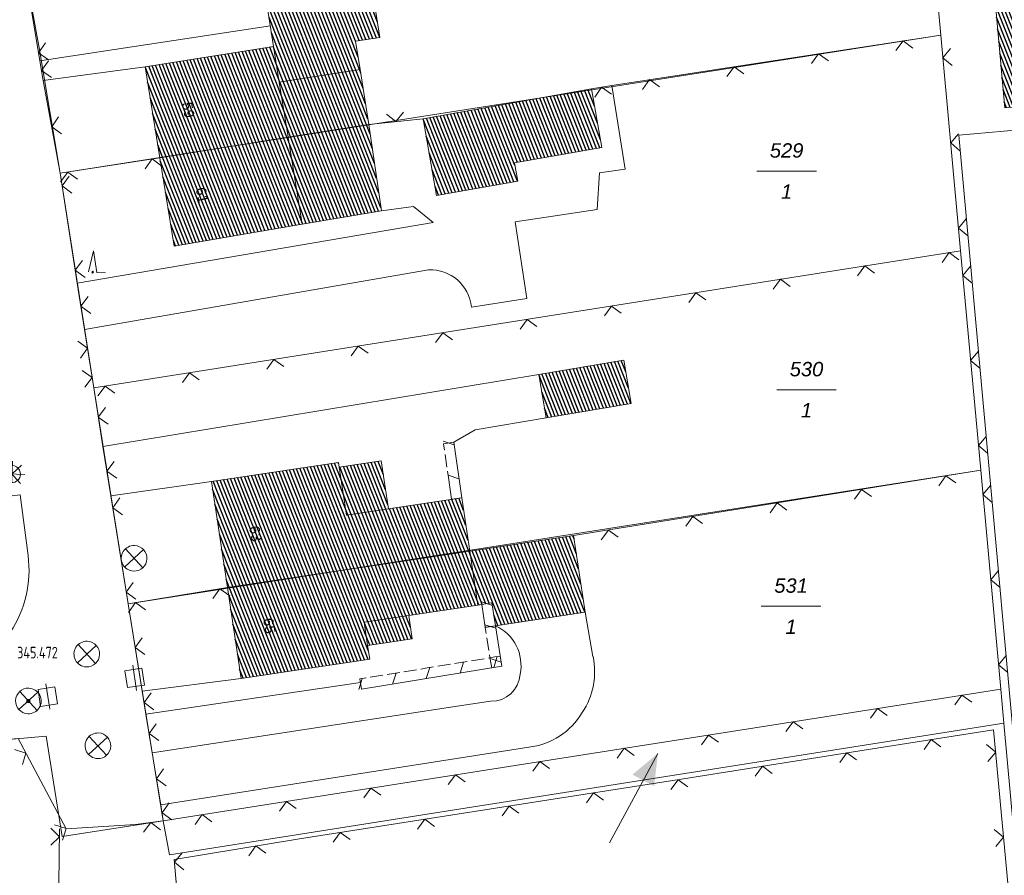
# Model space of a CAD drawing. Header units: metres. Extents: x 345144 to 348639, y 5629211 to 5635235.
# Tile 895 of 1056: x 347891 to 347948, y 5630566 to 5630616. Entities that reach past the tile are written whole.
import ezdxf
from ezdxf.enums import TextEntityAlignment as Align

# ---------------------------------------------------------------- set-up
doc = ezdxf.new("R2010")
doc.units = ezdxf.units.M
doc.header["$MEASUREMENT"] = 0
for name, color, linetype in [('028 Geländeform', 7, 'Continuous'), ('065-066 Ver_Entsorgung', 7, 'Continuous'), ('065-066 Ver_Entsorgung Ausg.', 7, 'Continuous'), ('081-083 Topographie', 7, 'Continuous'), ('AX Flurstück', 7, 'Continuous'), ('AX Gebäude', 7, 'Continuous'), ('Definitionslinie', 7, 'Continuous'), ('MG Präsentationsobjekt - Linie', 7, 'Continuous'), ('Präsentationsobjekt -Text (punktförmig)', 7, 'Continuous')]:
    doc.layers.add(name, color=color, linetype=linetype)
doc.styles.add('ARIAL', font='arial.ttf', dxfattribs={"height": 1})
doc.styles.add('ARIALIT', font='ariali.ttf', dxfattribs={"height": 1})
doc.styles.add('DIN-6776-IT', font='txt', dxfattribs={"height": 1})
pattern_1 = [(111.5294117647, (0, 0), (-0.186045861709, -0.07339575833), [])]

# ---------------------------------------------------------------- blocks, each defined once
blk = doc.blocks.new('alk_3504_nrw')
at = {"color": 134, "lineweight": 5, "true_color": 0x00b2b2, "flags": 128}
for points in [[(-0.729333, -0.684), (-0.707333, -0.707333), (0.707333, 0.707333)], [(-0.707333, 0.707333), (0.707333, -0.707333)]]:
    blk.add_lwpolyline(points, dxfattribs=at)
at = {"color": 134, "lineweight": 5, "true_color": 0x00b2b2}
for start, end in [(90, -90), (-90, 90)]:
    blk.add_arc((0, 0), 1, start, end, dxfattribs=at)
blk = doc.blocks.new('alk_5742_nrw')
at = {"color": 134, "lineweight": 5, "true_color": 0x00b2b2, "flags": 128}
for points in [[(0, -1), (0, 1)], [(1, 0), (-1, 0)], [(0.707333, -0.707333), (-0.707333, 0.707333)], [(-0.707333, -0.707333), (0.707333, 0.707333)]]:
    blk.add_lwpolyline(points, dxfattribs=at)
at = {"color": 134, "lineweight": 5, "true_color": 0x00b2b2}
for start, end in [(0, 180), (180, 0)]:
    blk.add_arc((0, 0), 0.666667, start, end, dxfattribs=at)
blk = doc.blocks.new('alk_043x_nrw')
h = blk.add_hatch(color=7)
edge = h.paths.add_edge_path(flags=0)
edge.add_arc((0, 0), 1, 180, 360, ccw=False)
edge.add_arc((0, 0), 1, 0, 180, ccw=False)
blk = doc.blocks.new('alk_7200_nrwx2')
at = {"true_color": 0x2e2e2e}
h = blk.add_hatch(color=250, dxfattribs=at)
edge = h.paths.add_edge_path(flags=0)
edge.add_arc((-0.020544, -0.388118), 0.055525, 180, 360, ccw=False)
edge.add_arc((-0.020544, -0.388118), 0.055525, 0, 180, ccw=False)
at = {"color": 250, "lineweight": 5, "true_color": 0x2e2e2e, "flags": 128}
blk.add_lwpolyline([(-0.298168, -0.388118), (-0.020544, 1), (0.257079, -0.388118), (0.812326, -0.388118)], dxfattribs=at)
blk.add_lwpolyline([(-0.298168, -0.388118), (-0.020544, 1), (0.257079, -0.388118), (0.812326, -0.388118)], dxfattribs=at)
at = {"color": 250, "lineweight": 5, "true_color": 0x2e2e2e}
for start, end in [(0, 180), (180, 0)]:
    blk.add_arc((-0.020544, -0.388118), 0.055525, start, end, dxfattribs=at)
blk = doc.blocks.new('3488_swc')
at = {"color": 7, "lineweight": 5, "flags": 128}
for points in [[(1, 0), (-1, 0)], [(0.666667, 0.666667), (-0.666667, 0.666667), (-0.666667, -0.666667), (0.666667, -0.666667), (0.666667, 0.666667)]]:
    blk.add_lwpolyline(points, dxfattribs=at)

msp = doc.modelspace()

# ---------------------------------------------------------------- hatches: boundary and pattern name
at = {"layer": 'AX Gebäude', "true_color": 0x4f4f4f}
h = msp.add_hatch(dxfattribs=at)
h.set_pattern_fill('_USER', color=251, scale=0.2, angle=111.52941176, style=0, pattern_type=0)
h.set_pattern_definition(pattern_1)
h.paths.add_polyline_path([(347966.895, 5630612.475), (347955.945, 5630611.481), (347948.351, 5630610.792), (347947.102, 5630624.611), (347947.6, 5630624.656), (347947.664, 5630623.95), (347958.328, 5630624.927), (347967.374, 5630625.755), (347998.215, 5630628.582), (347998.175, 5630629.018), (347998.851, 5630629.08), (348000.032, 5630614.946), (347999.468, 5630614.893), (347999.42, 5630615.427)], flags=0)
h = msp.add_hatch(dxfattribs=at)
h.set_pattern_fill('_USER', color=251, scale=0.2, angle=111.52941176, style=0, pattern_type=0)
h.set_pattern_definition(pattern_1)
h.paths.add_polyline_path([(347910.646, 5630613.044), (347905.903, 5630612.299), (347905.573, 5630614.379), (347905.024, 5630617.882), (347911.171, 5630618.883), (347911.794, 5630614.909), (347910.367, 5630614.696)], flags=0)
h = msp.add_hatch(dxfattribs=at)
h.set_pattern_fill('_USER', color=251, scale=0.2, angle=111.52941176, style=0, pattern_type=0)
h.set_pattern_definition(pattern_1)
h.paths.add_polyline_path([(347898.056, 5630613.192), (347905.573, 5630614.379), (347905.903, 5630612.299), (347906.419, 5630609.083), (347898.912, 5630607.871)], flags=0)
h = msp.add_hatch(dxfattribs=at)
h.set_pattern_fill('_USER', color=251, scale=0.2, angle=111.52941176, style=0, pattern_type=0)
h.set_pattern_definition(pattern_1)
h.paths.add_polyline_path([(347905.903, 5630612.299), (347910.646, 5630613.044), (347911.143, 5630609.815), (347906.419, 5630609.083)], flags=0)
h = msp.add_hatch(dxfattribs=at)
h.set_pattern_fill('_USER', color=251, scale=0.2, angle=111.52941176, style=0, pattern_type=0)
h.set_pattern_definition(pattern_1)
h.paths.add_polyline_path([(347914.316, 5630610.158), (347924.164, 5630611.899), (347924.77, 5630608.468), (347919.666, 5630607.566), (347919.854, 5630606.502), (347915.11, 5630605.664)], flags=0)
h = msp.add_hatch(dxfattribs=at)
h.set_pattern_fill('_USER', color=251, scale=0.2, angle=111.52941176, style=0, pattern_type=0)
h.set_pattern_definition(pattern_1)
h.paths.add_polyline_path([(347906.419, 5630609.083), (347911.143, 5630609.815), (347911.881, 5630604.766), (347907.254, 5630603.987)], flags=0)
h = msp.add_hatch(dxfattribs=at)
h.set_pattern_fill('_USER', color=251, scale=0.2, angle=111.52941176, style=0, pattern_type=0)
h.set_pattern_definition(pattern_1)
h.paths.add_polyline_path([(347898.912, 5630607.871), (347906.419, 5630609.083), (347907.254, 5630603.987), (347899.762, 5630602.7)], flags=0)
h = msp.add_hatch(dxfattribs=at)
h.set_pattern_fill('_USER', color=251, scale=0.2, angle=111.52941176, style=0, pattern_type=0)
h.set_pattern_definition(pattern_1)
h.paths.add_polyline_path([(347921.091, 5630595.192), (347926.059, 5630596.029), (347926.489, 5630593.479), (347921.521, 5630592.642)], flags=0)
h = msp.add_hatch(dxfattribs=at)
h.set_pattern_fill('_USER', color=251, scale=0.2, angle=111.52941176, style=0, pattern_type=0)
h.set_pattern_definition(pattern_1)
h.paths.add_polyline_path([(347909.41, 5630589.752), (347911.875, 5630590.123), (347912.295, 5630587.321), (347909.83, 5630586.952)], flags=0)
h = msp.add_hatch(dxfattribs=at)
h.set_pattern_fill('_USER', color=251, scale=0.2, angle=111.52941176, style=0, pattern_type=0)
h.set_pattern_definition(pattern_1)
h.paths.add_polyline_path([(347901.941, 5630588.923), (347909.367, 5630590.035), (347909.41, 5630589.752), (347909.83, 5630586.952), (347912.295, 5630587.321), (347916.58, 5630587.963), (347917.048, 5630584.845), (347902.87, 5630582.72)], flags=0)
h = msp.add_hatch(dxfattribs=at)
h.set_pattern_fill('_USER', color=251, scale=0.2, angle=111.52941176, style=0, pattern_type=0)
h.set_pattern_definition(pattern_1)
h.paths.add_polyline_path([(347917.048, 5630584.845), (347923.126, 5630585.755), (347923.798, 5630581.267), (347918.55, 5630580.479), (347918.35, 5630581.816), (347917.521, 5630581.692)], flags=0)
h = msp.add_hatch(dxfattribs=at)
h.set_pattern_fill('_USER', color=251, scale=0.2, angle=111.52941176, style=0, pattern_type=0)
h.set_pattern_definition(pattern_1)
h.paths.add_polyline_path([(347902.87, 5630582.72), (347917.048, 5630584.845), (347917.521, 5630581.692), (347913.481, 5630581.086), (347910.869, 5630580.695), (347911.074, 5630579.33), (347911.195, 5630578.522), (347903.669, 5630577.393)], flags=0)
h = msp.add_hatch(dxfattribs=at)
h.set_pattern_fill('_USER', color=251, scale=0.2, angle=111.52941176, style=0, pattern_type=0)
h.set_pattern_definition(pattern_1)
h.paths.add_polyline_path([(347911.074, 5630579.33), (347910.869, 5630580.695), (347913.481, 5630581.086), (347913.685, 5630579.721)], flags=0)
at = {"layer": 'MG Präsentationsobjekt - Linie', "true_color": 0x5e5e5e}
msp.add_hatch(color=251, dxfattribs=at).paths.add_polyline_path([(347927.835958, 5630571.08233), (347926.569715, 5630571.768061), (347928.06, 5630573.008)], flags=0)

# ---------------------------------------------------------------- linework, layer by layer
at = {"layer": '081-083 Topographie', "color": 7, "linetype": 'Continuous', "lineweight": 5, "flags": 128}
for points in [[(347896.35, 5630620.922), (347943.442, 5630627.725), (347943.442, 5630627.725), (347944.608, 5630615.049)], [(347896.35, 5630620.922), (347890.921, 5630619.431), (347890.921, 5630619.431), (347891.901, 5630613.546), (347891.901, 5630613.546), (347892.095, 5630612.398), (347892.095, 5630612.398), (347893.086, 5630606.965)], [(347891.901, 5630613.546), (347905.383, 5630615.598)], [(347924.164, 5630611.899), (347925.372, 5630612.109), (347925.372, 5630612.109), (347944.608, 5630615.049)], [(347944.608, 5630615.049), (347945.767, 5630602.424)], [(347892.095, 5630612.398), (347898.056, 5630613.192)], [(347917.144, 5630599.131), (347920.386, 5630599.641), (347920.386, 5630599.641), (347919.707, 5630604.121), (347919.707, 5630604.121), (347924.503, 5630604.849), (347924.503, 5630604.849), (347924.65, 5630606.989), (347924.65, 5630606.989), (347926.144, 5630607.207), (347926.144, 5630607.207), (347925.372, 5630612.109)], [(347911.143, 5630609.816), (347914.316, 5630610.158)], [(347950.927, 5630609.653), (347945.668, 5630609.193), (347945.668, 5630609.193), (347948.982, 5630572.675)], [(347893.086, 5630606.965), (347898.913, 5630607.871)], [(347893.086, 5630606.965), (347894.089, 5630600.539), (347894.089, 5630600.539), (347894.513, 5630597.82), (347894.513, 5630597.82), (347894.856, 5630595.618), (347894.856, 5630595.618), (347895.047, 5630594.397)], [(347911.881, 5630604.766), (347913.753, 5630605.027), (347913.753, 5630605.027), (347914.901, 5630604.08), (347914.901, 5630604.08), (347894.089, 5630600.539)], [(347895.047, 5630594.397), (347945.767, 5630602.424)], [(347945.767, 5630602.424), (347946.946, 5630589.577)], [(347894.513, 5630597.82), (347914.644, 5630601.309)], [(347895.591, 5630590.971), (347921.092, 5630595.192)], [(347895.047, 5630594.397), (347895.591, 5630590.971), (347895.591, 5630590.971), (347896.052, 5630588.074), (347896.052, 5630588.074), (347897.055, 5630581.757)], [(347916.114, 5630591.214), (347917.36, 5630591.954), (347917.36, 5630591.954), (347921.521, 5630592.642)], [(347923.126, 5630585.755), (347946.946, 5630589.577)], [(347946.946, 5630589.577), (347948.117, 5630576.771)], [(347896.052, 5630588.074), (347901.941, 5630588.923)], [(347891.209, 5630584.584), (347890.741, 5630588.137), (347890.741, 5630588.137), (347889.956, 5630588.049)], [(347897.055, 5630581.757), (347902.87, 5630582.721)], [(347897.055, 5630581.757), (347897.886, 5630576.651), (347897.886, 5630576.651), (347898.106, 5630575.301), (347898.106, 5630575.301), (347898.474, 5630573.041), (347898.474, 5630573.041), (347898.968, 5630570.003), (347898.968, 5630570.003), (347899.121, 5630569.065)], [(347924.26, 5630578.676), (347923.798, 5630581.267)], [(347897.886, 5630576.651), (347903.668, 5630577.394)], [(347898.106, 5630575.301), (347910.655, 5630577.147)], [(347899.121, 5630569.065), (347948.117, 5630576.771)], [(347918.273, 5630576.054), (347916.307, 5630575.762), (347916.307, 5630575.762), (347898.474, 5630573.041)], [(347898.968, 5630570.003), (347920.498, 5630573.372)]]:
    msp.add_lwpolyline(points, dxfattribs=at)
at = {"layer": '081-083 Topographie', "color": 7, "linetype": 'Continuous', "lineweight": 5}
for centre, radius, start, end in [((347914.739, 5630598.894), 2.416868, 5.62802423, 92.25270975), ((347884.667, 5630583.737), 6.596539, -33.48048501, 7.37711055), ((347917.509, 5630578.162), 2.541024, -11.79221623, 65.81543548), ((347920.112, 5630577.771), 4.246855, -34.01934999, 12.30777609), ((347918.309, 5630577.743), 1.688963, -91.22103955, -3.39434956), ((347920.039, 5630577.52), 4.173318, -83.68558233, -30.60124904)]:
    msp.add_arc(centre, radius, start, end, dxfattribs=at)
at = {"layer": 'AX Flurstück', "color": 8, "linetype": 'Continuous', "lineweight": 13, "true_color": 0x808080, "flags": 128}
for points in [[(347952.89, 5630524.803), (347948.301, 5630574.77), (347948.117, 5630576.771), (347946.946, 5630589.577), (347945.766, 5630602.424), (347944.608, 5630615.049), (347943.442, 5630627.725), (347946.24, 5630637.846), (347933.428, 5630697.254), (347924.722, 5630695.458), (347923.582, 5630700.954), (347924.762, 5630702.683), (347922.266, 5630714.392)], [(347890.92, 5630619.431), (347943.442, 5630627.725), (347944.608, 5630615.049), (347893.086, 5630606.964), (347891.863, 5630614.299), (347890.92, 5630619.431)], [(347890.92, 5630619.431), (347891.863, 5630614.299), (347893.086, 5630606.964), (347895.047, 5630594.397), (347897.055, 5630581.757), (347899.121, 5630569.064), (347893.209, 5630568.134), (347892.268, 5630574.016), (347870.966, 5630572.119)], [(347893.086, 5630606.964), (347944.608, 5630615.049), (347945.766, 5630602.424), (347895.047, 5630594.397), (347893.086, 5630606.964)], [(347895.047, 5630594.397), (347945.766, 5630602.424), (347946.946, 5630589.577), (347897.055, 5630581.757), (347895.047, 5630594.397)], [(347897.055, 5630581.757), (347946.946, 5630589.577), (347948.117, 5630576.771), (347899.121, 5630569.064), (347897.055, 5630581.757)], [(347899.121, 5630569.064), (347948.117, 5630576.771), (347948.301, 5630574.77), (347899.487, 5630567.076), (347899.121, 5630569.064)], [(347870.966, 5630572.119), (347892.268, 5630574.016), (347893.209, 5630568.134), (347899.121, 5630569.064), (347899.487, 5630567.076), (347948.301, 5630574.77), (347952.89, 5630524.803), (347984.969, 5630527.692), (347985.071, 5630523.315), (348018.378, 5630526.155), (348027.25, 5630429.001)]]:
    msp.add_lwpolyline(points, dxfattribs=at)
at = {"layer": 'AX Gebäude', "color": 7, "linetype": 'Continuous', "lineweight": 5, "flags": 128}
for points in [[(347966.895, 5630612.475), (347955.945, 5630611.481), (347948.351, 5630610.792), (347947.102, 5630624.611), (347947.6, 5630624.656), (347947.664, 5630623.95), (347958.328, 5630624.927), (347967.374, 5630625.755), (347998.215, 5630628.582), (347998.175, 5630629.018), (347998.851, 5630629.08), (348000.032, 5630614.946), (347999.468, 5630614.893), (347999.42, 5630615.427), (347966.895, 5630612.475)], [(347910.646, 5630613.044), (347905.903, 5630612.299), (347905.573, 5630614.379), (347905.024, 5630617.882), (347911.171, 5630618.883), (347911.794, 5630614.909), (347910.367, 5630614.696), (347910.646, 5630613.044)], [(347898.056, 5630613.192), (347905.573, 5630614.379), (347905.903, 5630612.299), (347906.419, 5630609.083), (347898.912, 5630607.871), (347898.056, 5630613.192)], [(347905.903, 5630612.299), (347910.646, 5630613.044), (347911.143, 5630609.815), (347906.419, 5630609.083), (347905.903, 5630612.299)], [(347914.316, 5630610.158), (347924.164, 5630611.899), (347924.77, 5630608.468), (347919.666, 5630607.566), (347919.854, 5630606.502), (347915.11, 5630605.664), (347914.316, 5630610.158)], [(347906.419, 5630609.083), (347911.143, 5630609.815), (347911.881, 5630604.766), (347907.254, 5630603.987), (347906.419, 5630609.083)], [(347898.912, 5630607.871), (347906.419, 5630609.083), (347907.254, 5630603.987), (347899.762, 5630602.7), (347898.912, 5630607.871)], [(347921.091, 5630595.192), (347926.059, 5630596.029), (347926.489, 5630593.479), (347921.521, 5630592.642), (347921.091, 5630595.192)], [(347909.41, 5630589.752), (347911.875, 5630590.123), (347912.295, 5630587.321), (347909.83, 5630586.952), (347909.41, 5630589.752)], [(347901.941, 5630588.923), (347909.367, 5630590.035), (347909.41, 5630589.752), (347909.83, 5630586.952), (347912.295, 5630587.321), (347916.58, 5630587.963), (347917.048, 5630584.845), (347902.87, 5630582.72), (347901.941, 5630588.923)], [(347917.048, 5630584.845), (347923.126, 5630585.755), (347923.798, 5630581.267), (347918.55, 5630580.479), (347918.35, 5630581.816), (347917.521, 5630581.692), (347917.048, 5630584.845)], [(347902.87, 5630582.72), (347917.048, 5630584.845), (347917.521, 5630581.692), (347913.481, 5630581.086), (347910.869, 5630580.695), (347911.074, 5630579.33), (347911.195, 5630578.522), (347903.669, 5630577.393), (347902.87, 5630582.72)], [(347911.074, 5630579.33), (347910.869, 5630580.695), (347913.481, 5630581.086), (347913.685, 5630579.721), (347911.074, 5630579.33)]]:
    msp.add_lwpolyline(points, dxfattribs=at)
at = {"layer": 'Definitionslinie', "color": 7, "linetype": 'Continuous', "lineweight": 5, "flags": 128}
for points in [[(347943.442, 5630627.725), (347944.608, 5630615.049)], [(347890.921, 5630619.431), (347891.901, 5630613.546)], [(347891.901, 5630613.546), (347905.383, 5630615.598)], [(347925.372, 5630612.109), (347944.608, 5630615.049)], [(347944.608, 5630615.049), (347945.767, 5630602.424)], [(347892.233, 5630614.598), (347891.822, 5630614.022), (347892.397, 5630613.611)], [(347892.233, 5630614.598), (347891.822, 5630614.022), (347892.397, 5630613.611)], [(347942.974, 5630614.293), (347942.404, 5630614.712), (347941.985, 5630614.142)], [(347942.974, 5630614.293), (347942.404, 5630614.712), (347941.985, 5630614.142)], [(347945.183, 5630614.259), (347944.73, 5630613.716), (347945.274, 5630613.263)], [(347945.183, 5630614.259), (347944.73, 5630613.716), (347945.274, 5630613.263)], [(347938.031, 5630613.538), (347937.461, 5630613.957), (347937.043, 5630613.387)], [(347938.031, 5630613.538), (347937.461, 5630613.957), (347937.043, 5630613.387)], [(347891.901, 5630613.546), (347892.095, 5630612.398)], [(347892.408, 5630613.548), (347891.998, 5630612.972), (347892.574, 5630612.562)], [(347892.408, 5630613.548), (347891.998, 5630612.972), (347892.574, 5630612.562)], [(347892.095, 5630612.398), (347898.056, 5630613.192)], [(347933.088, 5630612.783), (347932.519, 5630613.201), (347932.1, 5630612.632)], [(347933.088, 5630612.783), (347932.519, 5630613.201), (347932.1, 5630612.632)], [(347892.095, 5630612.398), (347893.086, 5630606.965)], [(347924.164, 5630611.899), (347925.372, 5630612.109)], [(347925.346, 5630611.597), (347924.768, 5630612.004), (347924.361, 5630611.426)], [(347925.346, 5630611.597), (347924.768, 5630612.004), (347924.361, 5630611.426)], [(347925.372, 5630612.109), (347926.144, 5630607.207)], [(347928.146, 5630612.027), (347927.576, 5630612.446), (347927.157, 5630611.876)], [(347928.146, 5630612.027), (347927.576, 5630612.446), (347927.157, 5630611.876)], [(347892.993, 5630610.263), (347892.591, 5630609.682), (347893.172, 5630609.279)], [(347892.993, 5630610.263), (347892.591, 5630609.682), (347893.172, 5630609.279)], [(347912.179, 5630610.431), (347912.73, 5630609.987), (347913.173, 5630610.538)], [(347912.179, 5630610.431), (347912.73, 5630609.987), (347913.173, 5630610.538)], [(347911.143, 5630609.816), (347914.316, 5630610.158)], [(347945.668, 5630609.193), (347950.927, 5630609.653)], [(347945.64, 5630609.28), (347945.188, 5630608.737), (347945.731, 5630608.284)], [(347945.64, 5630609.28), (347945.188, 5630608.737), (347945.731, 5630608.284)], [(347945.668, 5630609.193), (347948.982, 5630572.675)], [(347893.086, 5630606.965), (347898.913, 5630607.871)], [(347899.041, 5630607.385), (347898.47, 5630607.802), (347898.053, 5630607.231)], [(347899.041, 5630607.385), (347898.47, 5630607.802), (347898.053, 5630607.231)], [(347893.086, 5630606.965), (347894.089, 5630600.539)], [(347894.1, 5630606.617), (347893.529, 5630607.034), (347893.112, 5630606.463)], [(347894.1, 5630606.617), (347893.529, 5630607.034), (347893.112, 5630606.463)], [(347893.619, 5630606.793), (347893.202, 5630606.222), (347893.773, 5630605.805)], [(347893.619, 5630606.793), (347893.202, 5630606.222), (347893.773, 5630605.805)], [(347924.503, 5630604.849), (347924.65, 5630606.989)], [(347924.65, 5630606.989), (347926.144, 5630607.207)], [(347911.881, 5630604.766), (347913.753, 5630605.027)], [(347913.753, 5630605.027), (347914.901, 5630604.08)], [(347919.707, 5630604.121), (347924.503, 5630604.849)], [(347894.089, 5630600.539), (347914.901, 5630604.08)], [(347919.707, 5630604.121), (347920.386, 5630599.641)], [(347946.097, 5630604.301), (347945.645, 5630603.757), (347946.188, 5630603.305)], [(347946.097, 5630604.301), (347945.645, 5630603.757), (347946.188, 5630603.305)], [(347895.047, 5630594.397), (347945.767, 5630602.424)], [(347945.672, 5630601.903), (347945.1, 5630602.318), (347944.684, 5630601.746)], [(347945.672, 5630601.903), (347945.1, 5630602.318), (347944.684, 5630601.746)], [(347945.767, 5630602.424), (347946.946, 5630589.577)], [(347894.39, 5630601.853), (347893.973, 5630601.282), (347894.544, 5630600.865)], [(347894.39, 5630601.853), (347893.973, 5630601.282), (347894.544, 5630600.865)], [(347894.513, 5630597.82), (347914.644, 5630601.309)], [(347940.733, 5630601.121), (347940.161, 5630601.537), (347939.745, 5630600.965)], [(347940.733, 5630601.121), (347940.161, 5630601.537), (347939.745, 5630600.965)], [(347946.352, 5630601.523), (347945.9, 5630600.98), (347946.443, 5630600.527)], [(347946.352, 5630601.523), (347945.9, 5630600.98), (347946.443, 5630600.527)], [(347894.089, 5630600.539), (347894.513, 5630597.82)], [(347935.795, 5630600.34), (347935.223, 5630600.755), (347934.807, 5630600.183)], [(347935.795, 5630600.34), (347935.223, 5630600.755), (347934.807, 5630600.183)], [(347930.856, 5630599.558), (347930.284, 5630599.974), (347929.868, 5630599.402)], [(347930.856, 5630599.558), (347930.284, 5630599.974), (347929.868, 5630599.402)], [(347894.718, 5630599.751), (347894.301, 5630599.18), (347894.872, 5630598.763)], [(347894.718, 5630599.751), (347894.301, 5630599.18), (347894.872, 5630598.763)], [(347917.144, 5630599.131), (347920.386, 5630599.641)], [(347925.918, 5630598.776), (347925.346, 5630599.192), (347924.93, 5630598.62)], [(347925.918, 5630598.776), (347925.346, 5630599.192), (347924.93, 5630598.62)], [(347920.979, 5630597.995), (347920.407, 5630598.411), (347919.991, 5630597.839)], [(347920.979, 5630597.995), (347920.407, 5630598.411), (347919.991, 5630597.839)], [(347894.513, 5630597.82), (347894.856, 5630595.618)], [(347916.04, 5630597.213), (347915.468, 5630597.629), (347915.053, 5630597.057)], [(347916.04, 5630597.213), (347915.468, 5630597.629), (347915.053, 5630597.057)], [(347894.267, 5630596.148), (347894.685, 5630596.719), (347894.113, 5630597.136)], [(347894.267, 5630596.148), (347894.685, 5630596.719), (347894.113, 5630597.136)], [(347911.102, 5630596.432), (347910.53, 5630596.847), (347910.114, 5630596.275)], [(347911.102, 5630596.432), (347910.53, 5630596.847), (347910.114, 5630596.275)], [(347946.809, 5630596.544), (347946.357, 5630596.001), (347946.9, 5630595.548)], [(347946.809, 5630596.544), (347946.357, 5630596.001), (347946.9, 5630595.548)], [(347906.163, 5630595.65), (347905.591, 5630596.066), (347905.176, 5630595.494)], [(347906.163, 5630595.65), (347905.591, 5630596.066), (347905.176, 5630595.494)], [(347894.535, 5630594.436), (347894.952, 5630595.008), (347894.38, 5630595.424)], [(347894.535, 5630594.436), (347894.952, 5630595.008), (347894.38, 5630595.424)], [(347894.856, 5630595.618), (347895.047, 5630594.397)], [(347901.225, 5630594.868), (347900.653, 5630595.284), (347900.237, 5630594.712)], [(347901.225, 5630594.868), (347900.653, 5630595.284), (347900.237, 5630594.712)], [(347895.591, 5630590.971), (347921.092, 5630595.192)], [(347895.047, 5630594.397), (347895.591, 5630590.971)], [(347896.286, 5630594.087), (347895.714, 5630594.503), (347895.299, 5630593.931)], [(347896.286, 5630594.087), (347895.714, 5630594.503), (347895.299, 5630593.931)], [(347895.734, 5630593.256), (347895.319, 5630592.684), (347895.891, 5630592.269)], [(347895.734, 5630593.256), (347895.319, 5630592.684), (347895.891, 5630592.269)], [(347917.36, 5630591.954), (347921.521, 5630592.642)], [(347916.114, 5630591.214), (347917.36, 5630591.954)], [(347947.266, 5630591.565), (347946.813, 5630591.021), (347947.357, 5630590.569)], [(347947.266, 5630591.565), (347946.813, 5630591.021), (347947.357, 5630590.569)], [(347895.591, 5630590.971), (347896.052, 5630588.074)], [(347896.237, 5630590.095), (347895.822, 5630589.523), (347896.394, 5630589.107)], [(347896.237, 5630590.095), (347895.822, 5630589.523), (347896.394, 5630589.107)], [(347923.126, 5630585.755), (347946.946, 5630589.577)], [(347946.946, 5630589.577), (347948.117, 5630576.771)], [(347896.052, 5630588.074), (347901.941, 5630588.923)], [(347945.483, 5630588.836), (347944.91, 5630589.25), (347944.495, 5630588.677)], [(347945.483, 5630588.836), (347944.91, 5630589.25), (347944.495, 5630588.677)], [(347940.546, 5630588.044), (347939.973, 5630588.458), (347939.558, 5630587.885)], [(347940.546, 5630588.044), (347939.973, 5630588.458), (347939.558, 5630587.885)], [(347947.529, 5630588.697), (347947.076, 5630588.153), (347947.62, 5630587.701)], [(347947.529, 5630588.697), (347947.076, 5630588.153), (347947.62, 5630587.701)], [(347889.956, 5630588.049), (347890.741, 5630588.137)], [(347890.741, 5630588.137), (347891.209, 5630584.584)], [(347896.052, 5630588.074), (347897.055, 5630581.757)], [(347896.577, 5630587.957), (347896.161, 5630587.385), (347896.734, 5630586.969)], [(347896.577, 5630587.957), (347896.161, 5630587.385), (347896.734, 5630586.969)], [(347935.609, 5630587.251), (347935.036, 5630587.666), (347934.621, 5630587.093)], [(347935.609, 5630587.251), (347935.036, 5630587.666), (347934.621, 5630587.093)], [(347930.672, 5630586.459), (347930.099, 5630586.874), (347929.685, 5630586.301)], [(347930.672, 5630586.459), (347930.099, 5630586.874), (347929.685, 5630586.301)], [(347925.735, 5630585.667), (347925.162, 5630586.082), (347924.748, 5630585.509)], [(347925.735, 5630585.667), (347925.162, 5630586.082), (347924.748, 5630585.509)], [(347947.984, 5630583.717), (347947.532, 5630583.174), (347948.075, 5630582.722)], [(347947.984, 5630583.717), (347947.532, 5630583.174), (347948.075, 5630582.722)], [(347897.361, 5630583.019), (347896.946, 5630582.446), (347897.518, 5630582.031)], [(347897.361, 5630583.019), (347896.946, 5630582.446), (347897.518, 5630582.031)], [(347897.055, 5630581.757), (347902.87, 5630582.721)], [(347903.004, 5630582.236), (347902.429, 5630582.648), (347902.017, 5630582.073)], [(347903.004, 5630582.236), (347902.429, 5630582.648), (347902.017, 5630582.073)], [(347897.055, 5630581.757), (347897.886, 5630576.651)], [(347898.071, 5630581.419), (347897.496, 5630581.83), (347897.085, 5630581.255)], [(347898.071, 5630581.419), (347897.496, 5630581.83), (347897.085, 5630581.255)], [(347923.798, 5630581.267), (347924.26, 5630578.676)], [(347897.884, 5630579.778), (347897.471, 5630579.204), (347898.044, 5630578.791)], [(347897.884, 5630579.778), (347897.471, 5630579.204), (347898.044, 5630578.791)], [(347948.439, 5630578.738), (347947.987, 5630578.195), (347948.53, 5630577.742)], [(347948.439, 5630578.738), (347947.987, 5630578.195), (347948.53, 5630577.742)], [(347897.886, 5630576.651), (347903.668, 5630577.394)], [(347898.106, 5630575.301), (347910.655, 5630577.147)], [(347897.886, 5630576.651), (347898.106, 5630575.301)], [(347898.409, 5630576.55), (347897.996, 5630575.976), (347898.57, 5630575.563)], [(347898.409, 5630576.55), (347897.996, 5630575.976), (347898.57, 5630575.563)], [(347899.121, 5630569.065), (347948.117, 5630576.771)], [(347946.417, 5630575.998), (347945.846, 5630576.414), (347945.43, 5630575.842)], [(347946.417, 5630575.998), (347945.846, 5630576.414), (347945.43, 5630575.842)], [(347898.474, 5630573.041), (347916.307, 5630575.762)], [(347916.307, 5630575.762), (347918.273, 5630576.054)], [(347898.106, 5630575.301), (347898.474, 5630573.041)], [(347941.478, 5630575.221), (347940.906, 5630575.637), (347940.49, 5630575.065)], [(347941.478, 5630575.221), (347940.906, 5630575.637), (347940.49, 5630575.065)], [(347898.703, 5630574.745), (347898.29, 5630574.171), (347898.864, 5630573.758)], [(347898.703, 5630574.745), (347898.29, 5630574.171), (347898.864, 5630573.758)], [(347936.539, 5630574.444), (347935.967, 5630574.86), (347935.551, 5630574.288)], [(347936.539, 5630574.444), (347935.967, 5630574.86), (347935.551, 5630574.288)], [(347952.571, 5630520.981), (347952.485, 5630521.927), (347950.973, 5630538.673), (347950.021, 5630549.272), (347948.865, 5630561.855), (347947.701, 5630574.379), (347939.506, 5630573.103), (347929.564, 5630571.519), (347919.559, 5630569.951), (347907.095, 5630568.008), (347899.762, 5630566.797), (347900.531, 5630557.877), (347900.711, 5630555.789), (347901.19, 5630550.23), (347902.3, 5630537.589), (347903.168, 5630527.556), (347904.481, 5630512.441), (347906.055, 5630494.6), (347906.427, 5630489.233), (347907.504, 5630477.236), (347909.486, 5630455.567), (347908.686, 5630455.486)], [(347931.6, 5630573.667), (347931.028, 5630574.083), (347930.612, 5630573.512)], [(347931.6, 5630573.667), (347931.028, 5630574.083), (347930.612, 5630573.512)], [(347899.121, 5630569.065), (347897.495, 5630568.842), (347893.442, 5630568.586), (347890.631, 5630573.873), (347864.894, 5630571.656), (347853.307, 5630569.465), (347842.081, 5630563.142), (347826.058, 5630552.449)], [(347898.968, 5630570.003), (347920.498, 5630573.372)], [(347944.62, 5630573.394), (347944.049, 5630573.81), (347943.631, 5630573.24)], [(347947.37, 5630572.539), (347947.822, 5630573.083), (347947.278, 5630573.534)], [(347890.874, 5630572.35), (347891.081, 5630573.026), (347890.405, 5630573.233)], [(347898.474, 5630573.041), (347898.968, 5630570.003)], [(347926.66, 5630572.89), (347926.089, 5630573.306), (347925.672, 5630572.735)], [(347926.66, 5630572.89), (347926.089, 5630573.306), (347925.672, 5630572.735)], [(347939.682, 5630572.625), (347939.109, 5630573.04), (347938.695, 5630572.468)], [(347921.721, 5630572.113), (347921.149, 5630572.53), (347920.733, 5630571.958)], [(347921.721, 5630572.113), (347921.149, 5630572.53), (347920.733, 5630571.958)], [(347934.745, 5630571.839), (347934.173, 5630572.253), (347933.758, 5630571.681)], [(347899.134, 5630572.096), (347898.721, 5630571.522), (347899.295, 5630571.109)], [(347899.134, 5630572.096), (347898.721, 5630571.522), (347899.295, 5630571.109)], [(347916.782, 5630571.336), (347916.21, 5630571.753), (347915.794, 5630571.181)], [(347916.782, 5630571.336), (347916.21, 5630571.753), (347915.794, 5630571.181)], [(347929.807, 5630571.051), (347929.236, 5630571.467), (347928.819, 5630570.896)], [(347911.842, 5630570.56), (347911.271, 5630570.976), (347910.855, 5630570.404)], [(347911.842, 5630570.56), (347911.271, 5630570.976), (347910.855, 5630570.404)], [(347924.868, 5630570.277), (347924.296, 5630570.693), (347923.88, 5630570.122)], [(347898.968, 5630570.003), (347899.121, 5630569.065)], [(347899.457, 5630570.108), (347899.045, 5630569.534), (347899.618, 5630569.121)], [(347899.457, 5630570.108), (347899.045, 5630569.534), (347899.618, 5630569.121)], [(347906.903, 5630569.783), (347906.332, 5630570.199), (347905.915, 5630569.627)], [(347906.903, 5630569.783), (347906.332, 5630570.199), (347905.915, 5630569.627)], [(347919.929, 5630569.502), (347919.357, 5630569.919), (347918.941, 5630569.348)], [(347901.964, 5630569.006), (347901.392, 5630569.422), (347900.976, 5630568.851)], [(347901.964, 5630569.006), (347901.392, 5630569.422), (347900.976, 5630568.851)], [(347893.222, 5630567.935), (347893.428, 5630568.611), (347892.752, 5630568.818)], [(347898.96, 5630568.538), (347898.397, 5630568.966), (347897.969, 5630568.402)], [(347914.989, 5630568.732), (347914.418, 5630569.15), (347914.001, 5630568.578)], [(347892.534, 5630567.625), (347893.042, 5630568.119), (347892.548, 5630568.625)], [(347900.711, 5630555.789), (347900.623, 5630555.88), (347892.982, 5630563.732), (347893.048, 5630568.591)], [(347910.05, 5630567.962), (347909.478, 5630568.38), (347909.062, 5630567.808)], [(347947.833, 5630567.561), (347948.284, 5630568.105), (347947.74, 5630568.556)], [(347900.23, 5630567.186), (347899.774, 5630566.645), (347900.316, 5630566.189)], [(347905.118, 5630567.175), (347904.543, 5630567.587), (347904.131, 5630567.012)]]:
    msp.add_lwpolyline(points, dxfattribs=at)
at = {"layer": 'Definitionslinie', "color": 44, "linetype": 'Continuous', "lineweight": 5, "true_color": 0xb27500, "flags": 128}
for points in [[(347915.498, 5630591.28), (347916.136, 5630591.062)], [(347915.498, 5630591.28), (347916.136, 5630591.062)], [(347915.52, 5630591.129), (347916.114, 5630591.214)], [(347915.52, 5630591.129), (347916.114, 5630591.214)], [(347915.52, 5630591.129), (347915.573, 5630590.758)], [(347915.52, 5630591.129), (347915.573, 5630590.758)], [(347916.114, 5630591.214), (347916.58, 5630587.964)], [(347915.609, 5630590.51), (347915.715, 5630589.768)], [(347915.609, 5630590.51), (347915.715, 5630589.768)], [(347915.751, 5630589.52), (347915.804, 5630589.149)], [(347915.751, 5630589.52), (347915.804, 5630589.149)], [(347915.782, 5630589.3), (347916.42, 5630589.082)], [(347915.782, 5630589.3), (347916.42, 5630589.082)], [(347915.804, 5630589.149), (347915.986, 5630587.879)], [(347915.804, 5630589.149), (347915.986, 5630587.879)], [(347915.986, 5630587.879), (347916.58, 5630587.964)], [(347915.986, 5630587.879), (347916.58, 5630587.964)], [(347917.734, 5630581.88), (347918.372, 5630581.666)], [(347917.734, 5630581.88), (347918.372, 5630581.666)], [(347917.757, 5630581.728), (347918.35, 5630581.817)], [(347917.757, 5630581.728), (347918.35, 5630581.817)], [(347917.757, 5630581.728), (347917.957, 5630580.391)], [(347917.757, 5630581.728), (347917.957, 5630580.391)], [(347918.35, 5630581.817), (347918.55, 5630580.48)], [(347917.934, 5630580.537), (347918.574, 5630580.329)], [(347917.934, 5630580.537), (347918.574, 5630580.329)], [(347917.957, 5630580.391), (347918.55, 5630580.48)], [(347917.957, 5630580.391), (347918.55, 5630580.48)], [(347917.957, 5630580.385), (347918.55, 5630580.48)], [(347917.957, 5630580.385), (347918.55, 5630580.48)], [(347917.957, 5630580.385), (347918.016, 5630580.015)], [(347917.957, 5630580.385), (347918.016, 5630580.015)], [(347918.55, 5630580.48), (347918.928, 5630578.11)], [(347918.055, 5630579.768), (347918.174, 5630579.027)], [(347918.055, 5630579.768), (347918.174, 5630579.027)], [(347917.151, 5630578.428), (347917.891, 5630578.549)], [(347917.151, 5630578.428), (347917.891, 5630578.549)], [(347918.138, 5630578.589), (347918.508, 5630578.649)], [(347918.138, 5630578.589), (347918.508, 5630578.649)], [(347918.213, 5630578.78), (347918.272, 5630578.41)], [(347918.213, 5630578.78), (347918.272, 5630578.41)], [(347918.249, 5630578.562), (347918.889, 5630578.354)], [(347918.249, 5630578.562), (347918.889, 5630578.354)], [(347918.453, 5630578.032), (347918.659, 5630578.674)], [(347918.453, 5630578.032), (347918.659, 5630578.674)], [(347918.508, 5630578.649), (347918.831, 5630578.702)], [(347918.508, 5630578.649), (347918.831, 5630578.702)], [(347918.831, 5630578.702), (347918.928, 5630578.11)], [(347918.831, 5630578.702), (347918.928, 5630578.11)], [(347910.709, 5630576.77), (347918.928, 5630578.11)], [(347914.19, 5630577.945), (347914.56, 5630578.006)], [(347914.19, 5630577.945), (347914.56, 5630578.006)], [(347914.506, 5630577.389), (347914.712, 5630578.031)], [(347914.506, 5630577.389), (347914.712, 5630578.031)], [(347914.56, 5630578.006), (347914.93, 5630578.066)], [(347914.56, 5630578.006), (347914.93, 5630578.066)], [(347915.177, 5630578.106), (347915.917, 5630578.227)], [(347915.177, 5630578.106), (347915.917, 5630578.227)], [(347916.164, 5630578.267), (347916.534, 5630578.327)], [(347916.164, 5630578.267), (347916.534, 5630578.327)], [(347916.48, 5630577.71), (347916.686, 5630578.352)], [(347916.48, 5630577.71), (347916.686, 5630578.352)], [(347916.534, 5630578.327), (347916.904, 5630578.388)], [(347916.534, 5630578.327), (347916.904, 5630578.388)], [(347918.272, 5630578.41), (347918.335, 5630578.015)], [(347918.272, 5630578.41), (347918.335, 5630578.015)], [(347918.335, 5630578.015), (347918.928, 5630578.11)], [(347918.335, 5630578.015), (347918.928, 5630578.11)], [(347910.612, 5630577.362), (347910.982, 5630577.422)], [(347910.612, 5630577.362), (347910.982, 5630577.422)], [(347911.229, 5630577.463), (347911.969, 5630577.583)], [(347911.229, 5630577.463), (347911.969, 5630577.583)], [(347912.216, 5630577.623), (347912.586, 5630577.684)], [(347912.216, 5630577.623), (347912.586, 5630577.684)], [(347912.532, 5630577.067), (347912.738, 5630577.709)], [(347912.532, 5630577.067), (347912.738, 5630577.709)], [(347912.586, 5630577.684), (347912.956, 5630577.744)], [(347912.586, 5630577.684), (347912.956, 5630577.744)], [(347913.203, 5630577.784), (347913.943, 5630577.905)], [(347913.203, 5630577.784), (347913.943, 5630577.905)], [(347910.558, 5630576.745), (347910.764, 5630577.387)], [(347910.558, 5630576.745), (347910.764, 5630577.387)], [(347910.612, 5630577.362), (347910.709, 5630576.77)], [(347910.612, 5630577.362), (347910.709, 5630576.77)]]:
    msp.add_lwpolyline(points, dxfattribs=at)
at = {"layer": 'Definitionslinie', "color": 7, "linetype": 'Continuous', "lineweight": 5}
for centre, radius, start, end in [((347914.739, 5630598.894), 2.416868, 5.62802423, 92.25270975), ((347884.667, 5630583.737), 6.596539, -33.48048501, 7.37711055), ((347917.509, 5630578.162), 2.541024, -11.79221623, 65.81543548), ((347920.112, 5630577.771), 4.246855, -34.01934999, 12.30777609), ((347918.309, 5630577.743), 1.689384, -91.22103955, -3.39434956), ((347920.039, 5630577.52), 4.173318, -83.68558233, -30.60124904)]:
    msp.add_arc(centre, radius, start, end, dxfattribs=at)
at = {"layer": 'MG Präsentationsobjekt - Linie', "color": 251, "linetype": 'Continuous', "lineweight": 13, "true_color": 0x5e5e5e, "flags": 128}
msp.add_lwpolyline([(347928.06, 5630573.008), (347925.225, 5630567.773)], dxfattribs=at)
at = {"layer": 'Präsentationsobjekt -Text (punktförmig)', "color": 251, "linetype": 'Continuous', "lineweight": 13, "true_color": 0x5e5e5e, "flags": 128}
for points in [[(347933.8484, 5630607.09552), (347937.3296, 5630607.09552)], [(347935.0124, 5630594.29552), (347938.4936, 5630594.29552)], [(347934.1074, 5630581.62452), (347937.5886, 5630581.62452)]]:
    msp.add_lwpolyline(points, dxfattribs=at)

# ---------------------------------------------------------------- block references
at = {"layer": '028 Geländeform', "xscale": 0.125, "yscale": 0.125, "rotation": -2.326094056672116}
msp.add_blockref('alk_043x_nrw', (347891.227, 5630576.075), dxfattribs=at)
at = {"layer": '065-066 Ver_Entsorgung', "xscale": 0.75, "yscale": 0.75}
for name, p, rotation in [('alk_5742_nrw', (347890.265, 5630589.36), -2.326094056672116), ('alk_3504_nrw', (347897.411, 5630584.423), -2.325521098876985), ('alk_3504_nrw', (347894.643, 5630578.82), -2.325521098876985), ('alk_3504_nrw', (347891.227, 5630576.075), -2.326094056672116), ('alk_3504_nrw', (347895.297, 5630573.453), -2.325521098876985)]:
    msp.add_blockref(name, p, dxfattribs=dict(at, rotation=rotation))
at = {"layer": '065-066 Ver_Entsorgung Ausg.', "xscale": 0.75, "yscale": 0.75, "rotation": -81.31949879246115}
for p in [(347897.444, 5630577.424), (347892.361, 5630576.327)]:
    msp.add_blockref('3488_swc', p, dxfattribs=at)
at = {"layer": '081-083 Topographie', "xscale": 0.9005, "yscale": 0.9005, "rotation": -2.325521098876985}
msp.add_blockref('alk_7200_nrwx2', (347895.022, 5630601.523), dxfattribs=at)

# ---------------------------------------------------------------- texts
at = {"layer": '065-066 Ver_Entsorgung Ausg.', "color": 134, "true_color": 0x00b2b2, "style": 'DIN-6776-IT', "width": 0.8}
msp.add_text('345.472', height=0.6762, dxfattribs=at).set_placement((347890.569, 5630578.569))
at = {"layer": 'Präsentationsobjekt -Text (punktförmig)', "color": 7, "style": 'ARIAL'}
for s, height, rotation, p in [('59', 0.5894697, -78.67772177, (347900.295, 5630610.611)), ('61', 0.5894701, -78.10474784, (347901.106, 5630605.621)), ('63', 0.5894698, -79.25068741, (347904.228, 5630585.811)), ('65', 0.5894698, -79.25068741, (347905.035, 5630580.418))]:
    msp.add_text(s, height=height, rotation=rotation, dxfattribs=at).set_placement(p, align=Align.CENTER)
at = {"layer": 'Präsentationsobjekt -Text (punktförmig)', "color": 8, "true_color": 0x808080, "style": 'ARIALIT'}
for s, p in [('529', (347935.589, 5630608.29888)), ('1', (347935.589, 5630605.89216)), ('530', (347936.753, 5630595.49888)), ('1', (347936.753, 5630593.09216)), ('531', (347935.848, 5630582.82788)), ('1', (347935.848, 5630580.42116))]:
    msp.add_text(s, height=0.8421, dxfattribs=at).set_placement(p, align=Align.MIDDLE_CENTER)

doc.saveas('drawing.dxf')
